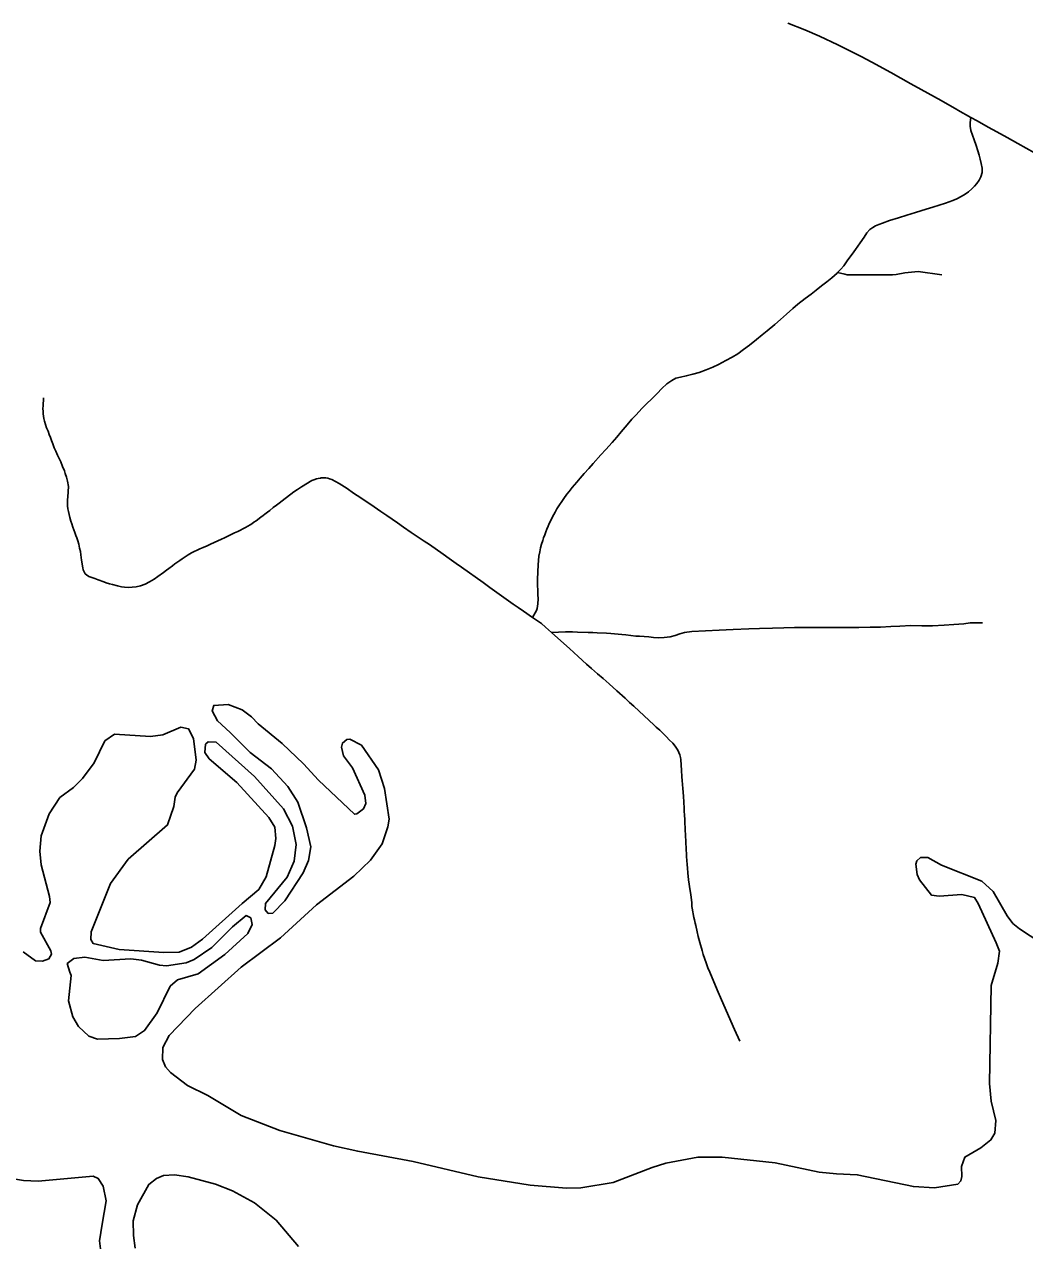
# Model space of a CAD drawing. Extents: x -19 to 366, y -4 to 359.
# Drawn here: x 144.061 to 144.78, y 196.314 to 197.189 of the extents above; entities that cross this region are included whole.
import ezdxf

# ---------------------------------------------------------------- set-up
doc = ezdxf.new("R2010")
doc.units = 0
for name, color, linetype in [('R_ROW', 7, 'Continuous'), ('R_ROW Annot', 7, 'Continuous'), ('R_Temp Easement', 7, 'Continuous'), ('Sheet Fence', 7, 'Continuous')]:
    doc.layers.add(name, color=color, linetype=linetype)

msp = doc.modelspace()

# ---------------------------------------------------------------- linework, layer by layer
at = {"layer": 'R_ROW'}
for points in [[(144.74103, 197.12247), (144.73178, 197.12763), (144.73093, 197.12816), (144.71959, 197.13448), (144.70535, 197.14249), (144.69803, 197.14665), (144.6835, 197.15466), (144.66985, 197.16206), (144.66218, 197.1661), (144.65364, 197.17045), (144.64553, 197.1745), (144.63239, 197.18079), (144.62186, 197.18536), (144.60949, 197.19016)], [(144.64528, 197.0109), (144.64772, 197.01333), (144.64977, 197.01588), (144.65272, 197.02011), (144.65571, 197.02411), (144.65828, 197.0275), (144.6615, 197.03225), (144.66443, 197.03648), (144.66633, 197.03949), (144.66855, 197.04189), (144.67054, 197.04343), (144.67264, 197.04463), (144.67486, 197.04557), (144.67763, 197.04658), (144.68269, 197.04826), (144.68912, 197.05033), (144.69496, 197.05212), (144.70132, 197.05405), (144.70904, 197.05644), (144.71374, 197.05792), (144.72277, 197.06077), (144.72802, 197.06265), (144.73106, 197.06392), (144.73411, 197.06555), (144.7369, 197.06732), (144.73926, 197.06908), (144.74171, 197.0712), (144.74353, 197.07305), (144.74527, 197.07504), (144.74697, 197.07733), (144.7483, 197.07974), (144.74911, 197.08279), (144.7492, 197.08605), (144.74849, 197.08935), (144.74771, 197.09244), (144.74693, 197.09536), (144.74601, 197.09854), (144.74488, 197.10219), (144.74348, 197.10624), (144.74219, 197.10973), (144.74093, 197.11305), (144.74063, 197.11606), (144.74054, 197.11882), (144.74103, 197.12247)], [(144.81293, 197.08305), (144.81057, 197.08431), (144.79971, 197.09014), (144.79367, 197.09335), (144.78681, 197.09709), (144.77484, 197.10369), (144.76716, 197.10799), (144.75967, 197.11215), (144.75353, 197.11554), (144.7456, 197.1199), (144.74103, 197.12247)], [(144.42634, 196.76305), (144.4291, 196.76809), (144.4296, 196.7695), (144.43009, 196.77297), (144.43029, 196.77665), (144.43017, 196.77978), (144.43003, 196.78284), (144.42996, 196.78607), (144.4299, 196.79042), (144.43001, 196.79606), (144.43029, 196.80102), (144.43053, 196.80409), (144.43086, 196.80722), (144.43148, 196.8103), (144.43211, 196.81313), (144.43281, 196.81583), (144.43356, 196.81835), (144.43426, 196.82042), (144.435, 196.82248), (144.43586, 196.82479), (144.43661, 196.82665), (144.43744, 196.82869), (144.43829, 196.83056), (144.43915, 196.83247), (144.44034, 196.83488), (144.44152, 196.83717), (144.44247, 196.83893), (144.44375, 196.84118), (144.4456, 196.84417), (144.44726, 196.84659), (144.44869, 196.84864), (144.45085, 196.85166), (144.45254, 196.85375), (144.4548, 196.8565), (144.45798, 196.86028), (144.46056, 196.86333), (144.46347, 196.86667), (144.46661, 196.87021), (144.46979, 196.87378), (144.47536, 196.87993), (144.47883, 196.88376), (144.48339, 196.88891), (144.48677, 196.8928), (144.48995, 196.89656), (144.49423, 196.90168), (144.49762, 196.90557), (144.50064, 196.90885), (144.50487, 196.91335), (144.50703, 196.9155), (144.50816, 196.91665), (144.51183, 196.92033), (144.51575, 196.92409), (144.51912, 196.9276), (144.52262, 196.93099), (144.52622, 196.93341), (144.5292, 196.93501), (144.53264, 196.93589), (144.53671, 196.93675), (144.54141, 196.93787), (144.54592, 196.93923), (144.55093, 196.94101), (144.55568, 196.94295), (144.55977, 196.94485), (144.56518, 196.94769), (144.56965, 196.95018), (144.57365, 196.95266), (144.57787, 196.95559), (144.58202, 196.95881), (144.58701, 196.96289), (144.59127, 196.96632), (144.59476, 196.96913), (144.60035, 196.97372), (144.60427, 196.97731), (144.60854, 196.98114), (144.61315, 196.98522), (144.61687, 196.98827), (144.62201, 196.99223), (144.62627, 196.9955), (144.62983, 196.99834), (144.63379, 197.00152), (144.63761, 197.00443), (144.6411, 197.00721), (144.645, 197.01063), (144.64528, 197.0109)]]:
    msp.add_lwpolyline(points, dxfattribs=at)
at = {"layer": 'R_ROW Annot'}
for points in [[(144.64528, 197.0109), (144.65059, 197.00978), (144.65221, 197.00945), (144.65454, 197.00923), (144.65961, 197.00933), (144.66429, 197.00938), (144.67048, 197.00937), (144.67661, 197.00927), (144.68178, 197.00925), (144.68476, 197.00926), (144.68733, 197.00957), (144.69355, 197.01071), (144.70319, 197.01175), (144.72021, 197.00931)], [(144.10243, 196.80438), (144.10221, 196.80616), (144.10191, 196.80815), (144.10158, 196.81045), (144.10103, 196.81304), (144.10043, 196.81576), (144.09974, 196.81831), (144.09908, 196.82028), (144.09839, 196.82211), (144.09762, 196.82414), (144.0962, 196.8281), (144.09542, 196.83045), (144.09484, 196.83227), (144.09414, 196.83495), (144.09361, 196.83704), (144.09309, 196.83927), (144.0927, 196.84132), (144.09245, 196.84328), (144.09234, 196.84541), (144.09244, 196.84764), (144.09258, 196.84989), (144.09312, 196.85727), (144.09232, 196.86112), (144.09164, 196.86403), (144.09073, 196.8667), (144.09011, 196.86846), (144.08888, 196.87165), (144.08755, 196.87487), (144.08636, 196.87745), (144.08515, 196.87984), (144.08386, 196.88263), (144.08283, 196.88512), (144.08173, 196.88786), (144.08078, 196.8903), (144.08003, 196.89249), (144.07928, 196.89471), (144.07841, 196.89696), (144.07739, 196.8994), (144.07655, 196.90184), (144.07589, 196.90413), (144.07545, 196.90618), (144.07519, 196.90783), (144.075, 196.90957), (144.07488, 196.91107), (144.07474, 196.91335), (144.07478, 196.91529), (144.07491, 196.91715), (144.07503, 196.9188), (144.0752, 196.92098)], [(144.42634, 196.76305), (144.41971, 196.76763), (144.41599, 196.77024), (144.41243, 196.77281), (144.40239, 196.77982), (144.39573, 196.78459), (144.39079, 196.78819), (144.37518, 196.79936), (144.37143, 196.80203), (144.3664, 196.80561), (144.36207, 196.80862), (144.35222, 196.81548), (144.34857, 196.818), (144.33917, 196.82431), (144.33361, 196.82803), (144.32925, 196.83111), (144.32543, 196.83387), (144.32175, 196.83639), (144.31745, 196.83931), (144.31266, 196.84254), (144.30295, 196.84905), (144.29778, 196.85246), (144.29315, 196.85579), (144.28731, 196.85946), (144.28228, 196.86219), (144.28041, 196.86288), (144.27936, 196.86315), (144.27786, 196.86344), (144.27622, 196.86354), (144.27462, 196.86343), (144.2741, 196.86332), (144.27235, 196.86305), (144.2712, 196.8627), (144.26935, 196.86209), (144.26792, 196.86149), (144.26038, 196.85705), (144.2575, 196.85517), (144.25498, 196.85336), (144.2465, 196.84696), (144.24437, 196.84533), (144.24233, 196.8438), (144.24011, 196.84207), (144.23759, 196.8401), (144.23592, 196.83877), (144.23414, 196.8374), (144.23289, 196.83647), (144.23115, 196.83519), (144.22772, 196.8327), (144.22617, 196.83157), (144.22473, 196.83054), (144.22345, 196.82972), (144.22185, 196.82876), (144.22028, 196.82792), (144.21462, 196.82503), (144.21228, 196.82388), (144.20997, 196.82276), (144.20787, 196.82179), (144.20511, 196.82048), (144.20292, 196.81939), (144.20035, 196.81818), (144.19509, 196.81577), (144.19255, 196.81458), (144.18972, 196.8134), (144.1874, 196.8124), (144.18553, 196.81154), (144.18324, 196.81051), (144.1814, 196.80951), (144.179, 196.80817), (144.17696, 196.80681), (144.17478, 196.8053), (144.17306, 196.80408), (144.16951, 196.80159), (144.1678, 196.8003), (144.16521, 196.79834), (144.16349, 196.79708), (144.1614, 196.79555), (144.15725, 196.79259), (144.15463, 196.7908), (144.15131, 196.78865), (144.14818, 196.78714), (144.14476, 196.78598), (144.14156, 196.78522), (144.1387, 196.78488), (144.13605, 196.78477), (144.13325, 196.78494), (144.13107, 196.78529), (144.12835, 196.78587), (144.12472, 196.78674), (144.12243, 196.78738), (144.12023, 196.78809), (144.11846, 196.78868), (144.11429, 196.79021), (144.11195, 196.79106), (144.10759, 196.79271), (144.10604, 196.79371), (144.10511, 196.79455), (144.10422, 196.79586), (144.10361, 196.79738), (144.10328, 196.79881), (144.10243, 196.80438)], [(144.43983, 196.75244), (144.43561, 196.75628), (144.4326, 196.75871), (144.42634, 196.76305)], [(144.74931, 196.75941), (144.7406, 196.75924), (144.73597, 196.75866), (144.72877, 196.75812), (144.72191, 196.75769), (144.71352, 196.75724), (144.70582, 196.75725), (144.69791, 196.75732), (144.68994, 196.75698), (144.68365, 196.75659), (144.67622, 196.75622), (144.66879, 196.7562), (144.66062, 196.75605), (144.65224, 196.75597), (144.64501, 196.75593), (144.63853, 196.75588), (144.6313, 196.75586), (144.61981, 196.75594), (144.61444, 196.75585), (144.60682, 196.7557), (144.59866, 196.75544), (144.58931, 196.75512), (144.58167, 196.75489), (144.57031, 196.75456), (144.56019, 196.75404), (144.54068, 196.7531), (144.53532, 196.75232), (144.53201, 196.75135), (144.52866, 196.75013), (144.52499, 196.74931), (144.52089, 196.74875), (144.51663, 196.7485), (144.51319, 196.74888), (144.50986, 196.74914), (144.50633, 196.7494), (144.50303, 196.74965), (144.50056, 196.74984), (144.49333, 196.75071), (144.49041, 196.75098), (144.48512, 196.75138), (144.48239, 196.75158), (144.47935, 196.75178), (144.47266, 196.75215), (144.46955, 196.75229), (144.46614, 196.75244), (144.45865, 196.75271), (144.455, 196.75285), (144.45002, 196.75294), (144.43983, 196.75244)], [(144.5752, 196.45869), (144.57135, 196.46718), (144.56207, 196.48844), (144.55886, 196.49571), (144.55351, 196.50825), (144.55214, 196.5115), (144.55108, 196.51432), (144.54978, 196.51834), (144.54891, 196.52105), (144.54807, 196.52394), (144.54646, 196.5296), (144.5453, 196.53401), (144.54449, 196.53733), (144.54344, 196.54183), (144.54308, 196.54349), (144.54256, 196.54585), (144.54222, 196.54755), (144.54088, 196.5544), (144.54068, 196.55553), (144.54063, 196.55805), (144.54013, 196.56218), (144.53969, 196.56556), (144.53931, 196.56821), (144.53871, 196.57156), (144.53836, 196.57454), (144.53787, 196.57958), (144.53758, 196.58296), (144.53738, 196.58577), (144.53693, 196.59142), (144.53674, 196.59366), (144.53663, 196.59586), (144.53628, 196.60268), (144.53604, 196.60606), (144.53581, 196.61119), (144.53582, 196.61173), (144.53568, 196.6156), (144.53557, 196.61838), (144.53549, 196.62058), (144.53527, 196.62453), (144.53517, 196.62622), (144.53461, 196.6347), (144.53421, 196.64033), (144.5338, 196.64593), (144.5336, 196.64869), (144.53336, 196.65355), (144.53307, 196.65699), (144.53269, 196.66103), (144.53255, 196.6625), (144.53199, 196.66442), (144.53061, 196.66776), (144.5288, 196.67068), (144.52703, 196.67278), (144.52446, 196.67532), (144.52243, 196.67745), (144.52043, 196.67951), (144.51768, 196.68208), (144.51512, 196.68443), (144.51363, 196.68579), (144.50618, 196.69282), (144.50289, 196.69582), (144.49894, 196.69943), (144.49602, 196.70213), (144.49268, 196.70521), (144.48682, 196.71056), (144.48129, 196.71545), (144.47696, 196.71923), (144.47293, 196.72273), (144.46862, 196.72654), (144.46507, 196.7297), (144.45903, 196.73516), (144.4528, 196.74075), (144.44659, 196.74627), (144.43983, 196.75244)]]:
    msp.add_lwpolyline(points, dxfattribs=at)
at = {"layer": 'R_Temp Easement'}
for points in [[(144.21782, 196.55773), (144.22981, 196.56776), (144.23499, 196.57675), (144.24131, 196.59923), (144.24199, 196.60437), (144.24131, 196.61252), (144.23704, 196.61949), (144.21393, 196.64461), (144.19416, 196.66162), (144.19087, 196.66613), (144.19135, 196.67202), (144.19341, 196.67376), (144.19911, 196.67346), (144.22657, 196.64896), (144.24756, 196.6257), (144.254, 196.61326), (144.25665, 196.60001), (144.25512, 196.58803), (144.24997, 196.57657), (144.23451, 196.55758), (144.23438, 196.55302), (144.2365, 196.55039), (144.23991, 196.55081), (144.24851, 196.55966), (144.26149, 196.57976), (144.26535, 196.58854), (144.2671, 196.59844), (144.26406, 196.61206), (144.25773, 196.63039), (144.25056, 196.64168), (144.23881, 196.65443), (144.22348, 196.66619), (144.20905, 196.68042), (144.20002, 196.68884), (144.19613, 196.696), (144.1974, 196.70001), (144.20763, 196.70071), (144.21773, 196.69686), (144.22444, 196.69182), (144.22925, 196.68676), (144.24652, 196.67257), (144.26189, 196.65797)], [(144.06058, 196.523), (144.06939, 196.51647), (144.07452, 196.51616), (144.07904, 196.51793), (144.08089, 196.52118), (144.08048, 196.52364), (144.07308, 196.53702), (144.07304, 196.53967), (144.07979, 196.55837), (144.07935, 196.56272), (144.07334, 196.58542), (144.07244, 196.59528), (144.07342, 196.6063), (144.07926, 196.62213), (144.08687, 196.63381), (144.09662, 196.64096), (144.10316, 196.64751), (144.11154, 196.65863), (144.11927, 196.67448), (144.12622, 196.67932), (144.15184, 196.67757), (144.16092, 196.67883), (144.17374, 196.68432), (144.17925, 196.68306), (144.18295, 196.67609), (144.18469, 196.66055), (144.18345, 196.65427), (144.17118, 196.63721), (144.16971, 196.63397), (144.16867, 196.62731), (144.16412, 196.61415), (144.13603, 196.58948), (144.1232, 196.57204), (144.10929, 196.53731), (144.10899, 196.5318), (144.11073, 196.52898), (144.12956, 196.52467), (144.16164, 196.52244), (144.17244, 196.52278), (144.18149, 196.52631), (144.18918, 196.53192), (144.21782, 196.55773)], [(144.26189, 196.65797), (144.27268, 196.64615), (144.29843, 196.62182), (144.30013, 196.62203), (144.30482, 196.6257), (144.30666, 196.62952), (144.30582, 196.63559), (144.297, 196.65521), (144.29063, 196.66366), (144.28921, 196.66991), (144.28974, 196.67295), (144.29292, 196.67546), (144.29501, 196.67568), (144.30341, 196.67143), (144.3156, 196.65375), (144.31997, 196.64033), (144.32332, 196.61817), (144.32245, 196.61265), (144.31826, 196.60045), (144.3099, 196.58876), (144.29792, 196.5774), (144.27111, 196.55673), (144.24528, 196.53304), (144.21715, 196.51198), (144.18401, 196.48212), (144.16533, 196.46289), (144.1609, 196.45429), (144.16046, 196.44555), (144.16262, 196.44027), (144.16628, 196.43633), (144.17854, 196.427), (144.19306, 196.41961), (144.21696, 196.40531), (144.2448, 196.39448), (144.28344, 196.38361), (144.30075, 196.37966), (144.34067, 196.37222), (144.38727, 196.36126), (144.42452, 196.3553), (144.45071, 196.35318), (144.46095, 196.35332), (144.48421, 196.35724), (144.5123, 196.36805), (144.52193, 196.37102), (144.545, 196.37532), (144.56244, 196.37536), (144.60042, 196.37131), (144.63217, 196.36452), (144.64451, 196.36354)], [(144.64451, 196.36354), (144.6595, 196.36279), (144.69981, 196.35422), (144.71499, 196.35347), (144.73164, 196.35597), (144.73388, 196.35828), (144.73459, 196.36151), (144.7343, 196.36872), (144.73667, 196.3754), (144.74814, 196.382), (144.75545, 196.3878), (144.75823, 196.39258), (144.75886, 196.4017), (144.75562, 196.4157), (144.7545, 196.4284), (144.75558, 196.49883), (144.76028, 196.51484), (144.76148, 196.5234), (144.75912, 196.52944), (144.74639, 196.55774), (144.74368, 196.56188), (144.73455, 196.56404), (144.71826, 196.56287), (144.71275, 196.56375), (144.70425, 196.57464), (144.70249, 196.5786), (144.70144, 196.5858), (144.70235, 196.58828), (144.70497, 196.59079), (144.71009, 196.59066), (144.72003, 196.5851), (144.74882, 196.57372), (144.75708, 196.56623), (144.767, 196.54871), (144.77125, 196.54327), (144.77585, 196.53934), (144.79116, 196.52949)], [(144.12972, 196.46069), (144.14128, 196.462), (144.14773, 196.46636), (144.15664, 196.47906), (144.16613, 196.49822), (144.17125, 196.50277), (144.18623, 196.50711), (144.20538, 196.52094), (144.22188, 196.5361), (144.22492, 196.54255), (144.22397, 196.5473), (144.22075, 196.54901), (144.21089, 196.54086), (144.19591, 196.52608), (144.1832, 196.51737), (144.17752, 196.5151), (144.16349, 196.51284), (144.15837, 196.51341), (144.14549, 196.51704), (144.13791, 196.518), (144.11801, 196.51669), (144.10474, 196.51918), (144.09697, 196.51805), (144.09223, 196.51464), (144.09393, 196.50837), (144.09488, 196.50591), (144.09316, 196.48769)], [(144.09316, 196.48769), (144.09618, 196.4763), (144.10035, 196.46927), (144.10774, 196.46223), (144.1138, 196.46014), (144.12972, 196.46069)], [(143.94779, 196.30948), (143.94539, 196.3178), (143.9474, 196.32314), (143.95752, 196.33144), (143.99105, 196.34631), (144.00873, 196.35623), (144.03442, 196.36283), (144.06065, 196.35862), (144.07127, 196.3582), (144.11084, 196.36176), (144.11447, 196.3601), (144.11796, 196.35445), (144.1202, 196.34404), (144.11721, 196.3273), (144.1153, 196.31532), (144.11614, 196.30944)], [(144.14097, 196.30996), (144.1397, 196.31906), (144.13955, 196.32968), (144.14261, 196.34111), (144.15074, 196.35584), (144.15618, 196.36009), (144.16127, 196.36224), (144.16922, 196.36273), (144.1791, 196.36134), (144.1987, 196.3561), (144.21091, 196.35113), (144.22658, 196.34261), (144.2423, 196.3301), (144.25812, 196.31114)]]:
    msp.add_lwpolyline(points, dxfattribs=at)
at = {"layer": 'Sheet Fence'}
for points in [[(146.77834, 1.69699), (146.57878, 10.31313), (146.37852, 18.92942), (146.17757, 27.54584), (145.97591, 36.16241), (145.77356, 44.77911), (145.57052, 53.39596), (145.36679, 62.01295), (145.16236, 70.63008), (144.95724, 79.24735), (144.75142, 87.86477), (144.54492, 96.48232), (144.33773, 105.10002), (144.12986, 113.71787), (143.92129, 122.33585), (143.71204, 130.95398), (143.5021, 139.57225), (143.29148, 148.19067), (143.08018, 156.80923), (142.8682, 165.42794), (142.65553, 174.04679), (142.44218, 182.66579), (142.22816, 191.28493), (142.01345, 199.90421), (141.79807, 208.52365), (141.58202, 217.14322), (141.36528, 225.76295), (141.14788, 234.38282), (140.9298, 243.00284), (140.71105, 251.623), (140.49162, 260.24332), (140.27153, 268.86377), (140.05077, 277.48438), (139.82934, 286.10514), (139.60724, 294.72604), (139.38447, 303.34709), (139.16105, 311.96829), (138.93695, 320.58964), (138.7122, 329.21114), (138.48678, 337.83278), (138.2607, 346.45458)], [(0, 189.51617), (7.11214, 189.52059), (14.22427, 189.53386), (21.33637, 189.55597), (28.44845, 189.58693), (35.56048, 189.62672), (42.67245, 189.67537), (49.78436, 189.73285), (56.89619, 189.79918), (64.00793, 189.87436), (71.11958, 189.95838), (78.23111, 190.05124), (85.34253, 190.15294), (92.45381, 190.26349), (99.56495, 190.38288), (106.67593, 190.51112), (113.78675, 190.6482), (120.89739, 190.79412), (128.00785, 190.94888), (135.11811, 191.11248), (142.22816, 191.28493), (149.33799, 191.46621), (156.44759, 191.65634), (163.55694, 191.85531), (170.66605, 192.06312), (177.77489, 192.27977), (184.88345, 192.50526), (191.99173, 192.73959), (199.09971, 192.98276), (206.20739, 193.23477), (213.31474, 193.49561), (220.42177, 193.7653), (227.52845, 194.04382), (234.63479, 194.33118), (241.74076, 194.62738), (248.84635, 194.93241), (255.95157, 195.24628), (263.05638, 195.56898), (270.16079, 195.90052), (277.26478, 196.24089), (284.36834, 196.5901), (291.47147, 196.94814), (298.57414, 197.31501), (305.67635, 197.69072), (312.77809, 198.07525), (319.87934, 198.46862), (326.9801, 198.87082), (334.08035, 199.28185), (341.18009, 199.7017)]]:
    msp.add_spline(points, degree=3, dxfattribs=at)

doc.saveas('drawing.dxf')
